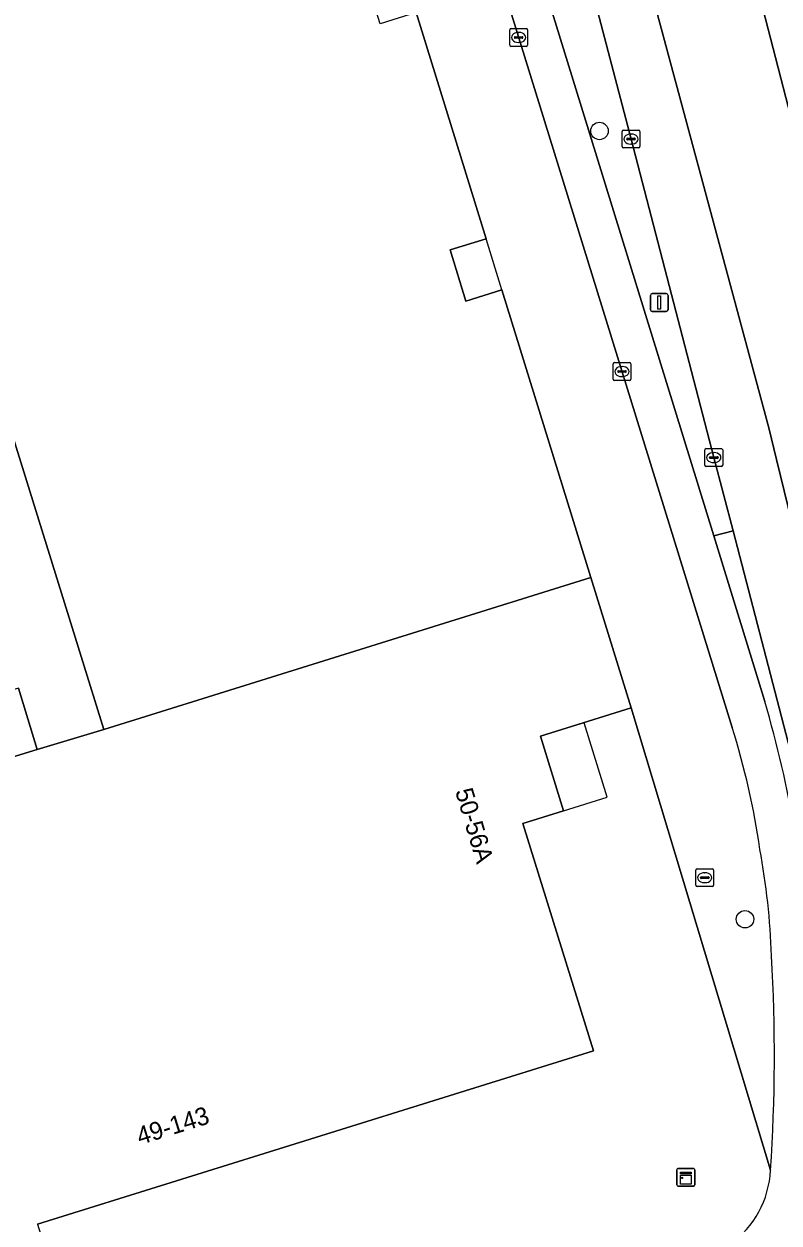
# Model space of a CAD drawing. Extents: x 161347 to 161881, y 382161 to 382804.
# Drawn here: x 161808.1 to 161850.5, y 382336.2 to 382403.4 of the extents above; entities that cross this region are included whole.
import ezdxf

# ---------------------------------------------------------------- set-up
doc = ezdxf.new("R2010")
doc.units = 0
for name, color, linetype in [('IMGEO_Berm_groen', 7, 'Continuous'), ('IMGEO_Boom', 7, 'Continuous'), ('IMGEO_Brandkraan', 7, 'Continuous'), ('IMGEO_Fietspad_gesloten', 7, 'Continuous'), ('IMGEO_Kast', 7, 'Continuous'), ('IMGEO_Kolk', 7, 'Continuous'), ('IMGEO_Lichtmast', 7, 'Continuous'), ('IMGEO_Pand', 7, 'Continuous'), ('IMGEO_Pand_nummerreeks', 7, 'Continuous'), ('IMGEO_Pand_overbouw', 7, 'Continuous'), ('IMGEO_Rijbaan_lokaal_gesloten', 7, 'Continuous'), ('IMGEO_Verkeerseiland_open', 7, 'Continuous'), ('IMGEO_Voetpad_open', 7, 'Continuous')]:
    doc.layers.add(name, color=color, linetype=linetype)

msp = doc.modelspace()

# ---------------------------------------------------------------- linework, layer by layer
at = {"layer": 'IMGEO_Berm_groen'}
for points in [[(161816.538, 382485.73), (161816.438, 382486.046), (161812.938, 382484.988), (161813.38, 382482.94), (161846.821, 382374.705), (161847.897, 382374.98), (161846.817, 382379.086), (161842.177, 382396.931), (161837.483, 382414.824), (161836.135, 382419.846)], [(161847.83, 382410.193), (161849.01, 382406.436), (161860.529, 382361.9), (161862.068, 382355.99), (161864.974, 382343.665)]]:
    msp.add_lwpolyline(points, dxfattribs=at)
at = {"layer": 'IMGEO_Boom'}
for centre in [(161840.407, 382397.385), (161848.566, 382353.219)]:
    msp.add_circle(centre, 0.489, dxfattribs=at)
at = {"layer": 'IMGEO_Brandkraan'}
for p, q in [((161845.807, 382355.122), (161845.807, 382355.974)), ((161845.882, 382356.048), (161846.734, 382356.048)), ((161846.109, 382355.591), (161846.507, 382355.591)), ((161846.295, 382355.828), (161846.32, 382355.828)), ((161846.808, 382355.974), (161846.808, 382355.122)), ((161846.734, 382355.048), (161845.882, 382355.048)), ((161846.066, 382355.542), (161846.066, 382355.554)), ((161846.504, 382355.505), (161846.106, 382355.505)), ((161846.318, 382355.268), (161846.293, 382355.268)), ((161846.55, 382355.554), (161846.55, 382355.542))]:
    msp.add_line(p, q, dxfattribs=at)
for points in [[(161845.807, 382355.122), (161845.807, 382355.974)], [(161845.882, 382356.048), (161846.734, 382356.048)], [(161846.808, 382355.974), (161846.808, 382355.122)], [(161846.734, 382355.048), (161845.882, 382355.048)]]:
    msp.add_lwpolyline(points, dxfattribs=at)
for centre, radius, start, end in [((161845.884, 382355.972), 0.0765, 91.55205, 178.44795), ((161845.884, 382355.972), 0.0765, 91.55205, 178.44795), ((161846.106, 382355.551), 0.0403, 85.87752, 175.75265), ((161846.511, 382355.553), 0.0386, 1.73085, 96.63898), ((161846.732, 382355.972), 0.0765, 1.55205, 88.44795), ((161846.732, 382355.972), 0.0765, 1.55205, 88.44795), ((161845.884, 382355.124), 0.0765, 181.55205, 268.44795), ((161845.884, 382355.124), 0.0765, 181.55205, 268.44795), ((161846.103, 382355.541), 0.0366, 178.93798, 274.71019), ((161846.507, 382355.548), 0.043, 264.86636, 352.45326), ((161846.732, 382355.124), 0.0765, 271.55205, 358.44795), ((161846.732, 382355.124), 0.0765, 271.55205, 358.44795)]:
    msp.add_arc(centre, radius, start, end, dxfattribs=at)
for centre, major_axis, ratio, start_param, end_param in [((161846.294, 382355.548), (-0.387, 0.002), 0.722429, 4.712389, 7.853982), ((161846.319, 382355.548), (-0.39, 0.002), 0.717154, 1.570796, 4.712389)]:
    msp.add_ellipse(centre, major_axis=major_axis, ratio=ratio, start_param=start_param, end_param=end_param, dxfattribs=at)
at = {"layer": 'IMGEO_Fietspad_gesloten'}
for points in [[(161849.671, 382365.417), (161846.821, 382374.705), (161813.38, 382482.94), (161812.938, 382484.988)], [(161811.264, 382482.155), (161811.7, 382480.549), (161835.722, 382403.135), (161847.853, 382363.963)]]:
    msp.add_lwpolyline(points, dxfattribs=at)
for centre, radius, start, end in [((161794.762, 382348.93), 57.331, 9.20193, 16.71296), ((161805.829, 382350.835), 44.026, 8.22403, 17.34824), ((161809.623, 382349.782), 40.453, 1.95183, 10.46949), ((161754.769, 382345.601), 95.446, 356.12647, 3.33908), ((161844.597, 382339.415), 5.407, 305.50756, 357.2211)]:
    msp.add_arc(centre, radius, start, end, dxfattribs=at)
at = {"layer": 'IMGEO_Kast'}
for p, q in [((161844.748, 382338.333), (161844.748, 382339.174)), ((161844.748, 382339.174), (161844.748, 382338.333)), ((161844.823, 382339.258), (161845.664, 382339.258)), ((161845.664, 382339.258), (161844.823, 382339.258)), ((161845.748, 382339.183), (161845.748, 382338.342)), ((161845.748, 382338.342), (161845.748, 382339.183)), ((161845.673, 382338.258), (161844.832, 382338.258)), ((161844.832, 382338.258), (161845.673, 382338.258))]:
    msp.add_line(p, q, dxfattribs=at)
for points in [[(161844.943, 382339.048), (161845.543, 382339.048), (161845.543, 382338.963), (161844.943, 382338.963), (161844.943, 382339.048)], [(161844.943, 382338.873), (161845.543, 382338.873), (161845.543, 382338.384), (161844.943, 382338.384), (161844.943, 382338.873)]]:
    msp.add_lwpolyline(points, dxfattribs=at)
msp.add_circle((161845.027, 382338.722), 0.0377, dxfattribs=at)
for centre, start, end in [((161844.826, 382339.18), 92.4484, 184.28452), ((161844.826, 382339.18), 92.4484, 184.28452), ((161845.67, 382339.18), 2.4484, 94.28452), ((161845.67, 382339.18), 2.4484, 94.28452), ((161844.826, 382338.336), 182.4484, 274.28452), ((161844.826, 382338.336), 182.4484, 274.28452), ((161845.67, 382338.336), 272.4484, 4.28452), ((161845.67, 382338.336), 272.4484, 4.28452)]:
    msp.add_arc(centre, 0.0779, start, end, dxfattribs=at)
at = {"layer": 'IMGEO_Kolk'}
for p, q in [((161835.374, 382402.197), (161835.374, 382403.049)), ((161835.449, 382403.123), (161836.301, 382403.123)), ((161835.633, 382402.617), (161835.633, 382402.629)), ((161835.676, 382402.666), (161836.074, 382402.666)), ((161835.862, 382402.903), (161835.887, 382402.903)), ((161836.117, 382402.629), (161836.117, 382402.617)), ((161836.375, 382403.049), (161836.375, 382402.197)), ((161836.301, 382402.123), (161835.449, 382402.123)), ((161836.071, 382402.58), (161835.673, 382402.58)), ((161835.885, 382402.343), (161835.86, 382402.343)), ((161841.674, 382396.505), (161841.674, 382397.357)), ((161841.749, 382397.431), (161842.601, 382397.431)), ((161842.675, 382397.357), (161842.675, 382396.505)), ((161841.933, 382396.925), (161841.933, 382396.937)), ((161842.371, 382396.888), (161841.973, 382396.888)), ((161841.976, 382396.974), (161842.374, 382396.974)), ((161842.185, 382396.651), (161842.16, 382396.651)), ((161842.162, 382397.211), (161842.187, 382397.211)), ((161842.417, 382396.937), (161842.417, 382396.925)), ((161842.601, 382396.431), (161841.749, 382396.431)), ((161841.169, 382383.479), (161841.169, 382384.331)), ((161841.244, 382384.405), (161842.096, 382384.405)), ((161841.428, 382383.899), (161841.428, 382383.911)), ((161841.866, 382383.862), (161841.468, 382383.862)), ((161841.471, 382383.948), (161841.869, 382383.948)), ((161841.657, 382384.185), (161841.682, 382384.185)), ((161841.912, 382383.911), (161841.912, 382383.899)), ((161842.17, 382384.331), (161842.17, 382383.479)), ((161842.096, 382383.405), (161841.244, 382383.405)), ((161841.68, 382383.625), (161841.655, 382383.625)), ((161846.315, 382378.659), (161846.315, 382379.511)), ((161846.39, 382379.585), (161847.242, 382379.585)), ((161846.574, 382379.079), (161846.574, 382379.091)), ((161846.617, 382379.128), (161847.015, 382379.128)), ((161846.803, 382379.365), (161846.828, 382379.365)), ((161847.058, 382379.091), (161847.058, 382379.079)), ((161847.316, 382379.511), (161847.316, 382378.659)), ((161847.242, 382378.585), (161846.39, 382378.585)), ((161847.012, 382379.042), (161846.614, 382379.042)), ((161846.826, 382378.805), (161846.801, 382378.805))]:
    msp.add_line(p, q, dxfattribs=at)
for points in [[(161835.374, 382402.197), (161835.374, 382403.049)], [(161835.449, 382403.123), (161836.301, 382403.123)], [(161836.375, 382403.049), (161836.375, 382402.197)], [(161836.301, 382402.123), (161835.449, 382402.123)], [(161841.674, 382396.505), (161841.674, 382397.357)], [(161841.749, 382397.431), (161842.601, 382397.431)], [(161842.675, 382397.357), (161842.675, 382396.505)], [(161842.601, 382396.431), (161841.749, 382396.431)], [(161841.169, 382383.479), (161841.169, 382384.331)], [(161841.244, 382384.405), (161842.096, 382384.405)], [(161842.17, 382384.331), (161842.17, 382383.479)], [(161842.096, 382383.405), (161841.244, 382383.405)], [(161846.315, 382378.659), (161846.315, 382379.511)], [(161846.39, 382379.585), (161847.242, 382379.585)], [(161847.316, 382379.511), (161847.316, 382378.659)], [(161847.242, 382378.585), (161846.39, 382378.585)]]:
    msp.add_lwpolyline(points, dxfattribs=at)
for centre, radius, start, end in [((161835.451, 382403.047), 0.0765, 91.55205, 178.44795), ((161835.451, 382403.047), 0.0765, 91.55205, 178.44795), ((161835.673, 382402.626), 0.0403, 85.87752, 175.75265), ((161835.67, 382402.616), 0.0366, 178.93798, 274.71019), ((161836.074, 382402.623), 0.043, 264.86636, 352.45326), ((161836.078, 382402.628), 0.0386, 1.73085, 96.63898), ((161836.299, 382403.047), 0.0765, 1.55205, 88.44795), ((161836.299, 382403.047), 0.0765, 1.55205, 88.44795), ((161835.451, 382402.199), 0.0765, 181.55205, 268.44795), ((161835.451, 382402.199), 0.0765, 181.55205, 268.44795), ((161836.299, 382402.199), 0.0765, 271.55205, 358.44795), ((161836.299, 382402.199), 0.0765, 271.55205, 358.44795), ((161841.751, 382397.355), 0.0765, 91.55205, 178.44795), ((161841.751, 382397.355), 0.0765, 91.55205, 178.44795), ((161842.599, 382397.355), 0.0765, 1.55205, 88.44795), ((161842.599, 382397.355), 0.0765, 1.55205, 88.44795), ((161841.973, 382396.934), 0.0403, 85.87752, 175.75265), ((161841.97, 382396.924), 0.0366, 178.93798, 274.71019), ((161842.374, 382396.931), 0.043, 264.86636, 352.45326), ((161842.378, 382396.936), 0.0386, 1.73085, 96.63898), ((161841.751, 382396.507), 0.0765, 181.55205, 268.44795), ((161841.751, 382396.507), 0.0765, 181.55205, 268.44795), ((161842.599, 382396.507), 0.0765, 271.55205, 358.44795), ((161842.599, 382396.507), 0.0765, 271.55205, 358.44795), ((161841.246, 382384.329), 0.0765, 91.55205, 178.44795), ((161841.246, 382384.329), 0.0765, 91.55205, 178.44795), ((161841.468, 382383.908), 0.0403, 85.87752, 175.75265), ((161841.465, 382383.898), 0.0366, 178.93798, 274.71019), ((161841.869, 382383.905), 0.043, 264.86636, 352.45326), ((161841.873, 382383.91), 0.0386, 1.73085, 96.63898), ((161842.094, 382384.329), 0.0765, 1.55205, 88.44795), ((161842.094, 382384.329), 0.0765, 1.55205, 88.44795), ((161841.246, 382383.481), 0.0765, 181.55205, 268.44795), ((161841.246, 382383.481), 0.0765, 181.55205, 268.44795), ((161842.094, 382383.481), 0.0765, 271.55205, 358.44795), ((161842.094, 382383.481), 0.0765, 271.55205, 358.44795), ((161846.392, 382379.509), 0.0765, 91.55205, 178.44795), ((161846.392, 382379.509), 0.0765, 91.55205, 178.44795), ((161846.614, 382379.088), 0.0403, 85.87752, 175.75265), ((161846.611, 382379.078), 0.0366, 178.93798, 274.71019), ((161847.015, 382379.085), 0.043, 264.86636, 352.45326), ((161847.019, 382379.09), 0.0386, 1.73085, 96.63898), ((161847.24, 382379.509), 0.0765, 1.55205, 88.44795), ((161847.24, 382379.509), 0.0765, 1.55205, 88.44795), ((161846.392, 382378.661), 0.0765, 181.55205, 268.44795), ((161846.392, 382378.661), 0.0765, 181.55205, 268.44795), ((161847.24, 382378.661), 0.0765, 271.55205, 358.44795), ((161847.24, 382378.661), 0.0765, 271.55205, 358.44795)]:
    msp.add_arc(centre, radius, start, end, dxfattribs=at)
for centre, major_axis, ratio, start_param, end_param in [((161835.861, 382402.623), (-0.387, 0.002), 0.722429, 4.712389, 7.853982), ((161835.886, 382402.623), (-0.39, 0.002), 0.717154, 1.570796, 4.712389), ((161842.161, 382396.931), (-0.387, 0.002), 0.722429, 4.712389, 7.853982), ((161842.186, 382396.931), (-0.39, 0.002), 0.717154, 1.570796, 4.712389), ((161841.656, 382383.905), (-0.387, 0.002), 0.722429, 4.712389, 7.853982), ((161841.681, 382383.905), (-0.39, 0.002), 0.717154, 1.570796, 4.712389), ((161846.802, 382379.085), (-0.387, 0.002), 0.722429, 4.712389, 7.853982), ((161846.827, 382379.085), (-0.39, 0.002), 0.717154, 1.570796, 4.712389)]:
    msp.add_ellipse(centre, major_axis=major_axis, ratio=ratio, start_param=start_param, end_param=end_param, dxfattribs=at)
at = {"layer": 'IMGEO_Lichtmast'}
for p, q in [((161843.259, 382387.371), (161843.259, 382388.171)), ((161843.259, 382388.171), (161843.259, 382387.371)), ((161843.359, 382388.271), (161844.149, 382388.271)), ((161844.149, 382388.271), (161843.359, 382388.271)), ((161844.249, 382388.171), (161844.249, 382387.371)), ((161844.249, 382387.371), (161844.249, 382388.171)), ((161844.149, 382387.271), (161843.359, 382387.271)), ((161843.359, 382387.271), (161844.149, 382387.271))]:
    msp.add_line(p, q, dxfattribs=at)
msp.add_lwpolyline([(161843.679, 382388.146), (161843.829, 382388.146), (161843.829, 382387.396), (161843.679, 382387.396), (161843.679, 382388.146)], dxfattribs=at)
for centre, start, end in [((161843.359, 382388.171), 90, 180), ((161843.359, 382388.171), 90, 180), ((161844.149, 382388.171), 0, 90), ((161844.149, 382388.171), 360, 90), ((161843.359, 382387.371), 180, 270), ((161843.359, 382387.371), 180, 270), ((161844.149, 382387.371), 270, 0), ((161844.149, 382387.371), 270, 0)]:
    msp.add_arc(centre, 0.1, start, end, dxfattribs=at)
at = {"layer": 'IMGEO_Pand'}
for points in [[(161800.311, 382403.374), (161812.615, 382363.855), (161839.924, 382372.358), (161834.925, 382388.476), (161832.919, 382387.853), (161832.038, 382390.724), (161834.045, 382391.344), (161830.125, 382404.014), (161828.107, 382403.383), (161826.043, 382410.041), (161820.31, 382428.533), (161822.289, 382429.143), (161822.264, 382429.424), (161812.442, 382461.052), (161810.437, 382460.429), (161808.483, 382466.519), (161810.493, 382467.129), (161806.589, 382480.007)], [(161808.898, 382336.138), (161840.073, 382345.844), (161836.108, 382358.579), (161838.393, 382359.291), (161837.093, 382363.468), (161842.189, 382365.055), (161839.924, 382372.358), (161812.615, 382363.855), (161808.884, 382362.721), (161798.853, 382359.671), (161793.974, 382358.187), (161795.502, 382353.279), (161795.639, 382352.84), (161795.831, 382352.223), (161796.028, 382351.589), (161793.71, 382350.868), (161791.483, 382350.174), (161791.076, 382351.483), (161790.685, 382351.361), (161792.67, 382344.983), (161795.038, 382345.72), (161796.284, 382341.719), (161793.916, 382340.982), (161797.046, 382330.928)]]:
    msp.add_lwpolyline(points, dxfattribs=at)
at = {"layer": 'IMGEO_Pand_overbouw'}
for points in [[(161834.925, 382388.476), (161834.045, 382391.344), (161832.038, 382390.724), (161832.919, 382387.853)], [(161840.841, 382360.054), (161839.541, 382364.231), (161837.093, 382363.468), (161838.393, 382359.291)]]:
    msp.add_lwpolyline(points, close=True, dxfattribs=at)
at = {"layer": 'IMGEO_Rijbaan_lokaal_gesloten'}
for points in [[(161796.666, 382561.875), (161794.072, 382560.74), (161807.929, 382521.82), (161816.118, 382497.6), (161820.737, 382483.038), (161830.884, 382450.092), (161838.155, 382424.383), (161849.904, 382380.752), (161850.34, 382378.969), (161857.915, 382347.985), (161859.586, 382342.023), (161864.974, 382343.665), (161862.068, 382355.99), (161860.529, 382361.9), (161849.01, 382406.436), (161847.83, 382410.193)], [(161836.135, 382419.846), (161837.483, 382414.824), (161842.177, 382396.931), (161846.817, 382379.086), (161847.897, 382374.98), (161851.237, 382362.189), (161851.314, 382361.962), (161853.245, 382354.216), (161856.387, 382341.048), (161859.586, 382342.023), (161857.915, 382347.985), (161850.34, 382378.969), (161849.904, 382380.752), (161838.155, 382424.383), (161830.884, 382450.092), (161820.737, 382483.038), (161816.118, 382497.6), (161807.929, 382521.82), (161794.072, 382560.74)]]:
    msp.add_lwpolyline(points, dxfattribs=at)
at = {"layer": 'IMGEO_Verkeerseiland_open'}
msp.add_lwpolyline([(161856.387, 382341.048), (161853.245, 382354.216), (161851.314, 382361.962), (161851.237, 382362.189), (161847.897, 382374.98), (161846.821, 382374.705), (161849.671, 382365.417)], dxfattribs=at)
msp.add_arc((161794.762, 382348.93), 57.331, 9.20193, 16.71296, dxfattribs=at)
at = {"layer": 'IMGEO_Voetpad_open'}
for points in [[(161847.853, 382363.963), (161835.722, 382403.135), (161811.7, 382480.549), (161811.264, 382482.155), (161810.203, 382481.822), (161804.732, 382500), (161804.588, 382500.477), (161808.2, 382501.628), (161807.409, 382503.909)], [(161801.294, 382501.256), (161802.679, 382492.561), (161804.764, 382485.844), (161806.589, 382480.007), (161810.493, 382467.129), (161808.483, 382466.519), (161810.437, 382460.429), (161812.442, 382461.052), (161822.264, 382429.424), (161828.007, 382410.646), (161828.13, 382410.247), (161830.125, 382404.014), (161834.045, 382391.344), (161832.038, 382390.724), (161832.919, 382387.853), (161834.925, 382388.476), (161839.924, 382372.358), (161842.189, 382365.055), (161849.997, 382339.153)], [(161807.836, 382366.165), (161808.884, 382362.721), (161812.615, 382363.855), (161800.311, 382403.374)], [(161849.997, 382339.153), (161842.189, 382365.055), (161837.093, 382363.468), (161838.393, 382359.291), (161836.108, 382358.579), (161840.073, 382345.844), (161808.898, 382336.138), (161809.407, 382334.506), (161806.959, 382333.743), (161806.882, 382333.99), (161797.046, 382330.928), (161790.757, 382328.97), (161791.702, 382324.398), (161794.042, 382313.656), (161794.278, 382312.543), (161794.858, 382309.544), (161831.751, 382325.129)]]:
    msp.add_lwpolyline(points, dxfattribs=at)
msp.add_lwpolyline([(161798.853, 382359.671), (161808.884, 382362.721), (161807.836, 382366.165), (161797.806, 382363.115)], close=True, dxfattribs=at)
for centre, radius, start, end in [((161805.829, 382350.835), 44.026, 8.22403, 17.34824), ((161809.623, 382349.782), 40.453, 1.95183, 10.46949), ((161754.769, 382345.601), 95.446, 356.12647, 3.33908), ((161844.597, 382339.415), 5.407, 305.50756, 357.2211)]:
    msp.add_arc(centre, radius, start, end, dxfattribs=at)

# ---------------------------------------------------------------- texts
at = {"layer": 'IMGEO_Pand_nummerreeks'}
for s, rotation, p in [('50-56A', 286.5067, (161832.305, 382360.398)), ('49-143', 17.29187, (161814.637, 382340.564))]:
    msp.add_text(s, height=1, rotation=rotation, dxfattribs=at).set_placement(p)

doc.saveas('drawing.dxf')
